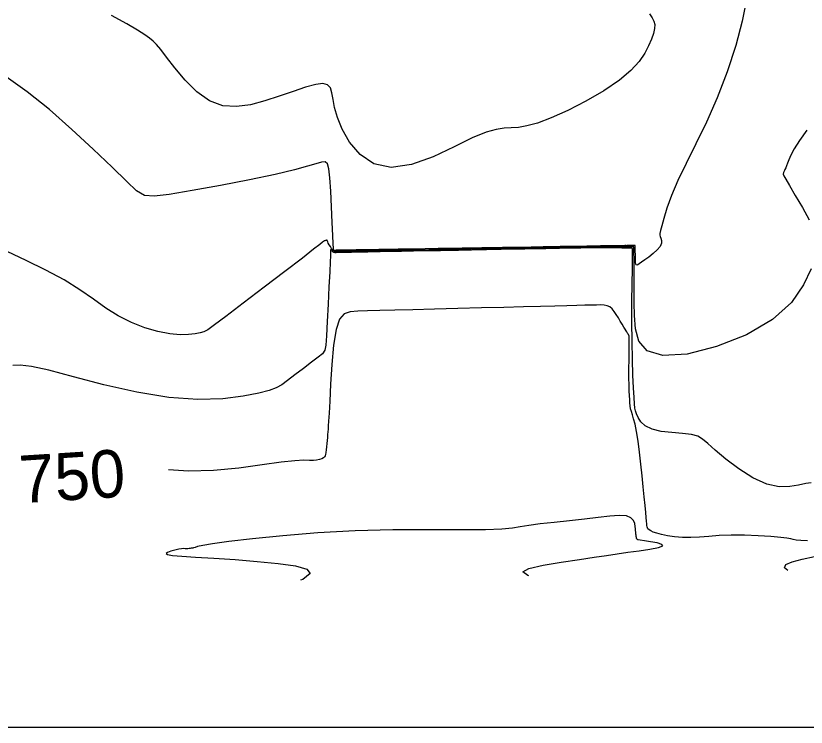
# Model space of a CAD drawing. Extents: x 2566142 to 2571431, y 418755 to 421584.
# Drawn here: x 2568146 to 2568478.9, y 418777.5 to 419077 of the extents above; entities that cross this region are included whole.
import ezdxf

# ---------------------------------------------------------------- set-up
doc = ezdxf.new("R2010")
doc.units = 0
for name, color, linetype in [('Contour_ADS_Label_Major', 7, 'Continuous'), ('Contour_ADS_Major', 7, 'Continuous'), ('Contour_ADS_Minor', 7, 'Continuous'), ('Contour_ADS_State_Plane_Border', 7, 'Continuous')]:
    doc.layers.add(name, color=color, linetype=linetype)

msp = doc.modelspace()

# ---------------------------------------------------------------- linework, layer by layer
at = {"layer": 'Contour_ADS_Major'}
for points in [[(2568402.69, 418945.01), (2568402.12, 418945.95), (2568401.41, 418947.12), (2568400.62, 418948.43), (2568399.78, 418949.82), (2568398.93, 418951.19), (2568398.06, 418952.47), (2568397.14, 418953.58), (2568396.16, 418954.42), (2568395.09, 418954.93), (2568393.85, 418955.19), (2568392.37, 418955.26), (2568390.58, 418955.24), (2568388.38, 418955.19), (2568385.67, 418955.14), (2568382.3, 418955.06), (2568378.15, 418954.95), (2568373.08, 418954.81), (2568367.02, 418954.64), (2568359.87, 418954.44), (2568351.56, 418954.22), (2568342.14, 418953.99), (2568332.16, 418953.74), (2568322.31, 418953.5), (2568313.29, 418953.27), (2568305.64, 418953.06), (2568299.33, 418952.88), (2568294.2, 418952.72), (2568290.09, 418952.59), (2568286.83, 418952.37), (2568284.29, 418951.49), (2568282.37, 418949.26), (2568280.94, 418944.99), (2568279.89, 418938.31), (2568279.15, 418930.18), (2568278.63, 418921.89), (2568278.27, 418914.72), (2568277.99, 418909.65), (2568277.78, 418906.4), (2568277.63, 418904.39), (2568277.52, 418903.03), (2568277.44, 418901.83), (2568277.37, 418900.66), (2568277.3, 418899.47), (2568277.19, 418898.22), (2568277.04, 418896.88), (2568276.86, 418895.53), (2568276.69, 418894.27), (2568276.54, 418893.19), (2568276.43, 418892.37), (2568276.3, 418891.76), (2568276.04, 418891.29), (2568275.59, 418890.88), (2568274.87, 418890.48), (2568273.9, 418890.13), (2568272.71, 418889.88), (2568271.35, 418889.77), (2568269.73, 418889.81), (2568267.35, 418889.85), (2568263.6, 418889.66), (2568257.85, 418889.06), (2568249.75, 418887.93), (2568239.94, 418886.61), (2568229.31, 418885.57), (2568218.77, 418885.24), (2568210.41, 418885.8)], [(2568479.42, 418855.95), (2568476.7, 418856.09), (2568474.72, 418856.27), (2568473.45, 418856.49), (2568472.36, 418856.76), (2568470.8, 418857.07), (2568468.15, 418857.41), (2568463.96, 418857.78), (2568458.65, 418858.1), (2568452.87, 418858.31), (2568447.23, 418858.34), (2568442.24, 418858.14), (2568437.86, 418857.83), (2568433.92, 418857.51), (2568430.26, 418857.33), (2568426.74, 418857.39), (2568423.44, 418857.66), (2568420.47, 418858.08), (2568417.96, 418858.58), (2568415.98, 418859.12), (2568414.49, 418859.67), (2568413.42, 418860.18), (2568412.7, 418860.64), (2568412.25, 418861.03), (2568412, 418861.4), (2568411.88, 418861.83), (2568411.81, 418862.36), (2568411.74, 418863.1), (2568411.64, 418864.17), (2568411.49, 418865.73), (2568411.29, 418867.92), (2568411.03, 418870.85), (2568410.69, 418874.46), (2568410.29, 418878.65), (2568409.83, 418883.3), (2568409.29, 418888.29), (2568408.71, 418893.29), (2568408.08, 418897.97), (2568407.45, 418901.97), (2568406.81, 418905.04), (2568406.21, 418907.32), (2568405.68, 418909.02), (2568405.26, 418910.38), (2568404.97, 418911.59), (2568404.78, 418912.77), (2568404.65, 418914.01), (2568404.56, 418915.41), (2568404.46, 418917.06), (2568404.36, 418919.07), (2568404.29, 418921.56), (2568404.25, 418924.64), (2568404.25, 418928.34), (2568404.28, 418932.28), (2568404.32, 418935.97), (2568404.36, 418938.94), (2568404.37, 418940.83), (2568404.38, 418941.81), (2568404.36, 418942.2), (2568404.34, 418942.29), (2568404.3, 418942.34), (2568404.26, 418942.4), (2568404.22, 418942.46), (2568404.18, 418942.54), (2568404.13, 418942.62), (2568404.08, 418942.71), (2568404.02, 418942.81), (2568403.96, 418942.91), (2568403.9, 418943.03), (2568403.82, 418943.15), (2568403.74, 418943.29), (2568403.65, 418943.45), (2568403.53, 418943.64), (2568403.37, 418943.91), (2568403.1, 418944.34), (2568402.69, 418945.01)], [(2568471.22, 418843.44), (2568469.78, 418844.64), (2568470.32, 418845.98), (2568472.98, 418847.13), (2568477.19, 418848.2), (2568482.38, 418849.31)]]:
    msp.add_lwpolyline(points, dxfattribs=at)
at = {"layer": 'Contour_ADS_Minor'}
for points in [[(2568453.65, 419083.09), (2568451.98, 419074.72), (2568449.2, 419064.52), (2568445.59, 419053.42), (2568441.4, 419042.4), (2568436.92, 419032.23), (2568432.45, 419023.05), (2568428.3, 419014.85), (2568424.77, 419007.59), (2568422.1, 419001.28), (2568420.2, 418995.96), (2568418.91, 418991.7), (2568418.07, 418988.57), (2568417.53, 418986.57), (2568417.25, 418985.4), (2568417.21, 418984.71), (2568417.38, 418984.14), (2568417.71, 418983.39), (2568417.98, 418982.42), (2568417.97, 418981.25), (2568417.41, 418979.9), (2568416.18, 418978.41), (2568414.48, 418976.89), (2568412.61, 418975.44), (2568410.89, 418974.2), (2568409.55, 418973.24), (2568408.59, 418972.58), (2568407.94, 418972.19), (2568407.51, 418972.05), (2568407.25, 418972.14), (2568407.11, 418972.47), (2568407.05, 418973.08), (2568407.01, 418973.98), (2568406.98, 418975.16), (2568406.94, 418976.48), (2568406.9, 418977.75), (2568406.87, 418978.82)], [(2568203.83, 419066.31), (2568202.32, 419067.54), (2568200.33, 419068.99), (2568197.35, 419070.93), (2568192.85, 419073.58), (2568186.28, 419077.14)], [(2568412.94, 419077.8), (2568414.06, 419076.17), (2568414.79, 419074.8), (2568415.12, 419073.38), (2568415.05, 419071.66), (2568414.59, 419069.58), (2568413.76, 419067.16), (2568412.55, 419064.38), (2568410.92, 419061.25), (2568408.56, 419057.78), (2568405.11, 419053.97), (2568400.2, 419049.84), (2568393.66, 419045.44), (2568386.13, 419041.08), (2568378.45, 419037.14), (2568371.45, 419033.98), (2568365.77, 419031.86), (2568361.29, 419030.62), (2568357.67, 419030.02), (2568354.58, 419029.79), (2568351.64, 419029.65), (2568348.33, 419029.19), (2568344.07, 419027.98), (2568338.28, 419025.58), (2568330.63, 419021.83), (2568321.78, 419017.68), (2568312.63, 419014.36), (2568304.08, 419013.09), (2568296.86, 419014.72), (2568291.06, 419018.63), (2568286.62, 419023.81), (2568283.46, 419029.26), (2568281.46, 419034.16), (2568280.32, 419038.34), (2568279.67, 419041.81), (2568279.18, 419044.58), (2568278.5, 419046.65), (2568277.33, 419047.97), (2568275.38, 419048.48), (2568272.36, 419048.14), (2568268.1, 419046.95), (2568262.86, 419045.17), (2568257, 419043.12), (2568250.89, 419041.13), (2568244.85, 419039.55), (2568238.95, 419038.75), (2568233.2, 419039.16), (2568227.62, 419041.19), (2568222.25, 419045.01), (2568217.3, 419049.96), (2568212.98, 419055.13), (2568209.52, 419059.64), (2568207.05, 419062.82), (2568205.28, 419064.89), (2568203.83, 419066.31)], [(2568278.35, 419008.84), (2568277.91, 419012.61), (2568277.27, 419014.67), (2568276.27, 419015.45), (2568274.74, 419015.35), (2568272.46, 419014.72), (2568268.87, 419013.65), (2568263.35, 419012.15), (2568255.29, 419010.23), (2568244.46, 419007.96), (2568232.24, 419005.6), (2568220.38, 419003.45), (2568210.65, 419001.82), (2568204.27, 419001.01), (2568200.21, 419001.41), (2568196.91, 419003.37), (2568192.77, 419007.27), (2568186.61, 419013.3), (2568178.69, 419020.87), (2568169.67, 419029.19), (2568160.21, 419037.48), (2568150.89, 419045.03), (2568142.04, 419051.37)], [(2568479.2, 419028.89), (2568476.03, 419024.49), (2568473.82, 419020.99), (2568472.42, 419018.34), (2568471.58, 419016.38), (2568471.06, 419014.93), (2568470.63, 419013.82), (2568470.25, 419012.98), (2568469.94, 419012.33), (2568469.69, 419011.81), (2568469.5, 419011.37), (2568469.37, 419011), (2568469.28, 419010.7), (2568469.22, 419010.49), (2568469.23, 419010.27), (2568469.5, 419009.69), (2568470.3, 419008.27), (2568471.86, 419005.57), (2568474.31, 419001.34), (2568477.27, 418996.23), (2568480.21, 418991.12)], [(2568406.87, 418978.82), (2568406.85, 418979.53), (2568406.84, 418979.94), (2568406.83, 418980.13), (2568406.83, 418980.21), (2568406.83, 418980.25), (2568406.82, 418980.27), (2568406.82, 418980.28), (2568406.82, 418980.28), (2568406.81, 418980.28), (2568406.81, 418980.28), (2568406.8, 418980.28), (2568406.8, 418980.28), (2568406.78, 418980.28), (2568406.71, 418980.28), (2568406.53, 418980.28), (2568406.18, 418980.27), (2568405.63, 418980.26), (2568404.96, 418980.25), (2568404.29, 418980.24), (2568403.74, 418980.23), (2568403.38, 418980.23), (2568403.19, 418980.22), (2568403.12, 418980.22), (2568403.1, 418980.22), (2568403.09, 418980.22), (2568403.07, 418980.22), (2568403.06, 418980.22), (2568403.04, 418980.22), (2568403.02, 418980.22), (2568403, 418980.22), (2568402.96, 418980.23), (2568402.91, 418980.23), (2568402.81, 418980.23), (2568402.55, 418980.23), (2568401.98, 418980.22), (2568400.98, 418980.21), (2568399.46, 418980.19), (2568397.66, 418980.16), (2568395.85, 418980.14), (2568394.35, 418980.11), (2568393.36, 418980.1), (2568392.82, 418980.09), (2568392.56, 418980.09), (2568392.45, 418980.09), (2568392.3, 418980.09), (2568391.88, 418980.08), (2568390.91, 418980.07), (2568389.15, 418980.04), (2568386.45, 418979.99), (2568383.21, 418979.94), (2568379.95, 418979.89), (2568377.19, 418979.84), (2568375.26, 418979.81), (2568373.61, 418979.78), (2568371.48, 418979.75), (2568368.12, 418979.69), (2568363.07, 418979.61), (2568357.02, 418979.51), (2568350.94, 418979.41), (2568345.8, 418979.32), (2568342.27, 418979.26), (2568339.75, 418979.22), (2568337.33, 418979.18), (2568334.08, 418979.13), (2568329.41, 418979.05), (2568323.88, 418978.96), (2568318.38, 418978.87), (2568313.78, 418978.8), (2568310.69, 418978.75), (2568308.67, 418978.72), (2568307.04, 418978.69), (2568305.08, 418978.66), (2568302.3, 418978.61), (2568298.91, 418978.55), (2568295.36, 418978.49), (2568292.07, 418978.44), (2568289.37, 418978.4), (2568287.29, 418978.36), (2568285.75, 418978.34), (2568284.67, 418978.32), (2568283.97, 418978.31), (2568283.53, 418978.3), (2568283.18, 418978.3), (2568282.79, 418978.29), (2568282.25, 418978.28), (2568281.62, 418978.27), (2568281, 418978.26), (2568280.49, 418978.25), (2568280.16, 418978.25), (2568279.98, 418978.25), (2568279.9, 418978.26), (2568279.87, 418978.29), (2568279.83, 418978.43), (2568279.77, 418979.14), (2568279.67, 418980.97), (2568279.53, 418984.48), (2568279.31, 418989.95), (2568279.04, 418996.55), (2568278.72, 419003.21), (2568278.35, 419008.84)], [(2568403.41, 418979.67), (2568403.32, 418979.68), (2568403.2, 418979.68), (2568403.04, 418979.69), (2568402.81, 418979.69), (2568402.48, 418979.7), (2568402.01, 418979.72), (2568401.4, 418979.73), (2568400.61, 418979.74), (2568399.63, 418979.75), (2568398.47, 418979.74), (2568397.21, 418979.73), (2568395.97, 418979.72), (2568394.88, 418979.71), (2568394.01, 418979.71), (2568393.32, 418979.71), (2568392.71, 418979.72), (2568392.11, 418979.72), (2568391.43, 418979.71), (2568390.57, 418979.7), (2568389.41, 418979.68), (2568387.87, 418979.65), (2568385.87, 418979.62), (2568383.56, 418979.58), (2568381.13, 418979.54), (2568378.76, 418979.5), (2568376.55, 418979.46), (2568374.32, 418979.42), (2568371.79, 418979.37), (2568368.69, 418979.32), (2568364.83, 418979.25), (2568360.4, 418979.18), (2568355.68, 418979.1), (2568350.94, 418979.01), (2568346.39, 418978.93), (2568342, 418978.85), (2568337.67, 418978.77), (2568333.3, 418978.69), (2568328.84, 418978.61), (2568324.36, 418978.54), (2568320, 418978.46), (2568315.88, 418978.39), (2568312.08, 418978.32), (2568308.59, 418978.26), (2568305.33, 418978.19), (2568302.26, 418978.14), (2568299.32, 418978.08), (2568296.58, 418978.04), (2568294.12, 418977.99), (2568292.01, 418977.96), (2568290.3, 418977.93), (2568288.91, 418977.91), (2568287.75, 418977.89), (2568286.69, 418977.87), (2568285.66, 418977.85), (2568284.66, 418977.83), (2568283.73, 418977.82), (2568282.89, 418977.8), (2568282.18, 418977.79), (2568281.57, 418977.78), (2568281.08, 418977.77), (2568280.69, 418977.76), (2568280.38, 418977.77), (2568280.11, 418977.84), (2568279.82, 418978.04), (2568279.47, 418978.43), (2568279.02, 418979.05), (2568278.52, 418979.8), (2568278.04, 418980.58), (2568277.64, 418981.27), (2568277.39, 418981.77), (2568277.26, 418982.1), (2568277.21, 418982.31), (2568277.19, 418982.43), (2568277.18, 418982.5), (2568277.17, 418982.54), (2568277.15, 418982.56), (2568277.12, 418982.56), (2568277.08, 418982.54), (2568277, 418982.52), (2568276.89, 418982.49), (2568276.72, 418982.45), (2568276.49, 418982.4), (2568276.21, 418982.32), (2568275.9, 418982.21), (2568275.6, 418982.03), (2568275.18, 418981.7), (2568274.05, 418980.76), (2568271.47, 418978.71), (2568266.71, 418975), (2568259.39, 418969.39), (2568250.61, 418962.7), (2568241.83, 418956.03), (2568234.5, 418950.47), (2568229.69, 418946.84), (2568226.89, 418944.85), (2568225.19, 418943.92), (2568223.67, 418943.47), (2568221.59, 418943.07), (2568218.78, 418942.76), (2568215.22, 418942.71)], [(2568405.73, 418978.87), (2568405.73, 418978.98), (2568405.72, 418979.04), (2568405.71, 418979.07), (2568405.7, 418979.08), (2568405.68, 418979.09), (2568405.65, 418979.09), (2568405.61, 418979.09), (2568405.57, 418979.09), (2568405.52, 418979.1), (2568405.46, 418979.1), (2568405.41, 418979.1), (2568405.36, 418979.1), (2568405.32, 418979.1), (2568405.28, 418979.1), (2568405.23, 418979.1), (2568405.16, 418979.1), (2568405.06, 418979.1), (2568404.94, 418979.1), (2568404.82, 418979.1), (2568404.69, 418979.1), (2568404.57, 418979.1), (2568404.45, 418979.1), (2568404.33, 418979.11), (2568404.21, 418979.11), (2568404.08, 418979.12), (2568403.93, 418979.12), (2568403.77, 418979.13), (2568403.59, 418979.13), (2568403.37, 418979.14), (2568403.08, 418979.15), (2568402.66, 418979.16), (2568402.04, 418979.18), (2568401.22, 418979.21), (2568400.25, 418979.24), (2568399.24, 418979.26), (2568398.29, 418979.28), (2568397.48, 418979.29), (2568396.76, 418979.3), (2568396.1, 418979.3), (2568395.41, 418979.3), (2568394.66, 418979.31), (2568393.81, 418979.33), (2568392.86, 418979.34), (2568391.78, 418979.34), (2568390.56, 418979.33), (2568389.26, 418979.32), (2568387.92, 418979.3), (2568386.59, 418979.27), (2568385.3, 418979.25), (2568383.92, 418979.22), (2568382.32, 418979.2), (2568380.32, 418979.16), (2568377.85, 418979.11), (2568375.04, 418979.06), (2568372.11, 418979), (2568369.26, 418978.95), (2568366.59, 418978.9), (2568363.79, 418978.85), (2568360.42, 418978.79), (2568356.07, 418978.71), (2568350.5, 418978.6), (2568344.24, 418978.48), (2568338.01, 418978.36), (2568332.52, 418978.25), (2568328.26, 418978.17), (2568324.84, 418978.11), (2568321.63, 418978.05), (2568317.98, 418977.98), (2568313.48, 418977.89), (2568308.51, 418977.8), (2568303.63, 418977.7), (2568299.43, 418977.62), (2568296.35, 418977.56), (2568294.25, 418977.52), (2568292.88, 418977.5), (2568291.95, 418977.48), (2568291.23, 418977.47), (2568290.54, 418977.46), (2568289.75, 418977.44), (2568288.71, 418977.42), (2568287.34, 418977.4), (2568285.8, 418977.37), (2568284.28, 418977.34), (2568283, 418977.31), (2568282.1, 418977.29), (2568281.52, 418977.28), (2568281.16, 418977.28), (2568280.88, 418977.27), (2568280.6, 418977.27), (2568280.31, 418977.3), (2568280.01, 418977.38), (2568279.71, 418977.55), (2568279.42, 418977.81), (2568279.16, 418978.11), (2568278.94, 418978.38), (2568278.77, 418978.55), (2568278.66, 418978.57), (2568278.61, 418978.44), (2568278.58, 418978.17), (2568278.58, 418977.76)], [(2568480.92, 418970.41), (2568477.81, 418963.68), (2568472.64, 418956.32), (2568464.7, 418949.08), (2568453.7, 418942.7), (2568441.09, 418937.7), (2568428.75, 418934.6), (2568418.57, 418933.92), (2568411.96, 418935.92), (2568408.41, 418939.98), (2568406.94, 418945.26), (2568406.56, 418950.88), (2568406.46, 418956.13), (2568406.43, 418960.81), (2568406.45, 418964.84), (2568406.47, 418968.15), (2568406.47, 418970.7), (2568406.46, 418972.63), (2568406.43, 418974.12), (2568406.4, 418975.34), (2568406.37, 418976.44), (2568406.34, 418977.41), (2568406.32, 418978.22), (2568406.3, 418978.84), (2568406.29, 418979.25), (2568406.28, 418979.49), (2568406.27, 418979.6), (2568406.27, 418979.65), (2568406.25, 418979.67), (2568406.24, 418979.68), (2568406.22, 418979.69), (2568406.19, 418979.69), (2568406.16, 418979.69), (2568406.13, 418979.69), (2568406.11, 418979.69), (2568406.08, 418979.69), (2568406.05, 418979.69), (2568406, 418979.69), (2568405.88, 418979.69), (2568405.67, 418979.69), (2568405.34, 418979.68), (2568404.95, 418979.68), (2568404.56, 418979.67), (2568404.22, 418979.67), (2568403.98, 418979.66), (2568403.82, 418979.66), (2568403.73, 418979.66), (2568403.65, 418979.67), (2568403.58, 418979.67), (2568403.5, 418979.67), (2568403.41, 418979.67)], [(2568480.92, 418880.37), (2568478.68, 418880.12), (2568475.7, 418879.42), (2568471.95, 418878.76), (2568467.47, 418878.7), (2568462.27, 418879.83), (2568456.46, 418882.52), (2568450.54, 418886.27), (2568445.06, 418890.37), (2568440.59, 418894.09), (2568437.5, 418896.88), (2568435.27, 418898.77), (2568433.19, 418899.98), (2568430.52, 418900.7), (2568426.77, 418901.14), (2568422.35, 418901.52), (2568417.88, 418902.05), (2568413.98, 418902.95), (2568411.14, 418904.36), (2568409.26, 418906.09), (2568408.1, 418907.88), (2568407.43, 418909.45), (2568407.02, 418910.66), (2568406.77, 418911.87), (2568406.61, 418913.58), (2568406.44, 418916.27), (2568406.2, 418920.32), (2568405.94, 418925.7), (2568405.7, 418932.24), (2568405.54, 418939.82), (2568405.49, 418948.16), (2568405.52, 418956.57), (2568405.6, 418964.23), (2568405.69, 418970.35), (2568405.74, 418974.33), (2568405.76, 418976.54), (2568405.76, 418977.56), (2568405.76, 418977.96), (2568405.75, 418978.25), (2568405.74, 418978.5), (2568405.73, 418978.71), (2568405.73, 418978.87)], [(2568215.22, 418942.71), (2568210.9, 418943.11), (2568205.87, 418944.09), (2568200.37, 418945.67), (2568194.7, 418947.85), (2568189.17, 418950.62), (2568183.95, 418953.94), (2568178.72, 418957.68), (2568173.02, 418961.69), (2568166.41, 418965.81), (2568158.66, 418969.92), (2568150.39, 418973.92), (2568142.45, 418977.75)], [(2568278.58, 418977.76), (2568278.57, 418977.16), (2568278.53, 418975.89), (2568278.43, 418973.41), (2568278.22, 418969.17), (2568277.91, 418962.91), (2568277.52, 418955.54), (2568277.14, 418948.25), (2568276.83, 418942.25), (2568276.58, 418938.39), (2568276.13, 418936.17), (2568275.18, 418934.75), (2568273.39, 418933.3), (2568270.58, 418931.17), (2568267.14, 418928.56), (2568263.58, 418925.86), (2568260.44, 418923.47), (2568258.01, 418921.69), (2568255.71, 418920.36), (2568252.75, 418919.26), (2568248.32, 418918.13), (2568241.8, 418916.85), (2568233.2, 418915.79), (2568222.7, 418915.42), (2568210.49, 418916.24), (2568196.95, 418918.51), (2568183.15, 418921.7), (2568170.37, 418925.04), (2568159.89, 418927.8), (2568152.59, 418929.39), (2568147.88, 418929.94), (2568144.79, 418929.76)], [(2568362.15, 418841.26), (2568361.67, 418841.39), (2568359.57, 418842.91), (2568362.12, 418844.36), (2568368.08, 418845.75), (2568375.73, 418847.01), (2568383.37, 418848.12), (2568389.64, 418849.03), (2568394.74, 418849.8), (2568399.24, 418850.47), (2568403.72, 418851.12), (2568408.51, 418851.79), (2568413.08, 418852.47), (2568416.66, 418853.16), (2568418.5, 418853.83), (2568418.1, 418854.46), (2568416.08, 418855.05), (2568413.33, 418855.55), (2568410.73, 418855.95), (2568408.99, 418856.23), (2568408.03, 418856.44), (2568407.61, 418856.66), (2568407.46, 418856.95), (2568407.37, 418857.36), (2568407.29, 418857.84), (2568407.23, 418858.33), (2568407.18, 418858.74), (2568407.15, 418859.05), (2568407.13, 418859.27), (2568407.11, 418859.46), (2568407.09, 418859.68), (2568407.06, 418859.97), (2568407.02, 418860.4), (2568406.96, 418861.05), (2568406.86, 418861.98), (2568406.67, 418863.2), (2568406.17, 418864.52), (2568405.09, 418865.7), (2568403.16, 418866.47), (2568400.16, 418866.66), (2568396.16, 418866.38), (2568391.24, 418865.8), (2568385.54, 418865.09), (2568379.23, 418864.38), (2568372.81, 418863.72), (2568366.88, 418863.07), (2568362.02, 418862.44), (2568358.47, 418861.83), (2568355.19, 418861.29), (2568350.77, 418860.87), (2568343.82, 418860.64), (2568333.35, 418860.61), (2568320.02, 418860.65), (2568304.85, 418860.55), (2568288.9, 418860.13), (2568273.18, 418859.28), (2568258.54, 418858.11), (2568245.78, 418856.84), (2568235.72, 418855.65), (2568228.9, 418854.7), (2568224.79, 418854), (2568222.6, 418853.51), (2568221.54, 418853.19), (2568220.93, 418853), (2568220.54, 418852.91), (2568220.24, 418852.86), (2568219.93, 418852.82), (2568219.5, 418852.76), (2568218.99, 418852.7), (2568218.44, 418852.64), (2568217.89, 418852.62), (2568217.36, 418852.65), (2568216.74, 418852.68), (2568215.89, 418852.63), (2568214.66, 418852.45), (2568213.01, 418852.09), (2568211.29, 418851.61), (2568209.92, 418851.09), (2568209.36, 418850.59), (2568209.99, 418850.18), (2568212.09, 418849.83), (2568215.9, 418849.49), (2568221.66, 418849.1), (2568229.4, 418848.63), (2568238.39, 418848.04), (2568247.74, 418847.32), (2568256.5, 418846.44), (2568263.77, 418845.38), (2568268.58, 418843.99), (2568269.96, 418842.15), (2568266.93, 418839.71), (2568265.98, 418839.34)]]:
    msp.add_lwpolyline(points, dxfattribs=at)
at = {"layer": 'Contour_ADS_State_Plane_Border'}
msp.add_lwpolyline([(2566164.43, 418777.5), (2571407.81, 418777.5), (2571407.81, 421561.67), (2566164.43, 421561.67), (2566164.43, 418777.5)], close=True, dxfattribs=at)

# ---------------------------------------------------------------- texts
at = {"layer": 'Contour_ADS_Label_Major'}
msp.add_text('750', height=20, rotation=3.6787, dxfattribs=at).set_placement((2568148.12, 418871.77))

doc.saveas('drawing.dxf')
